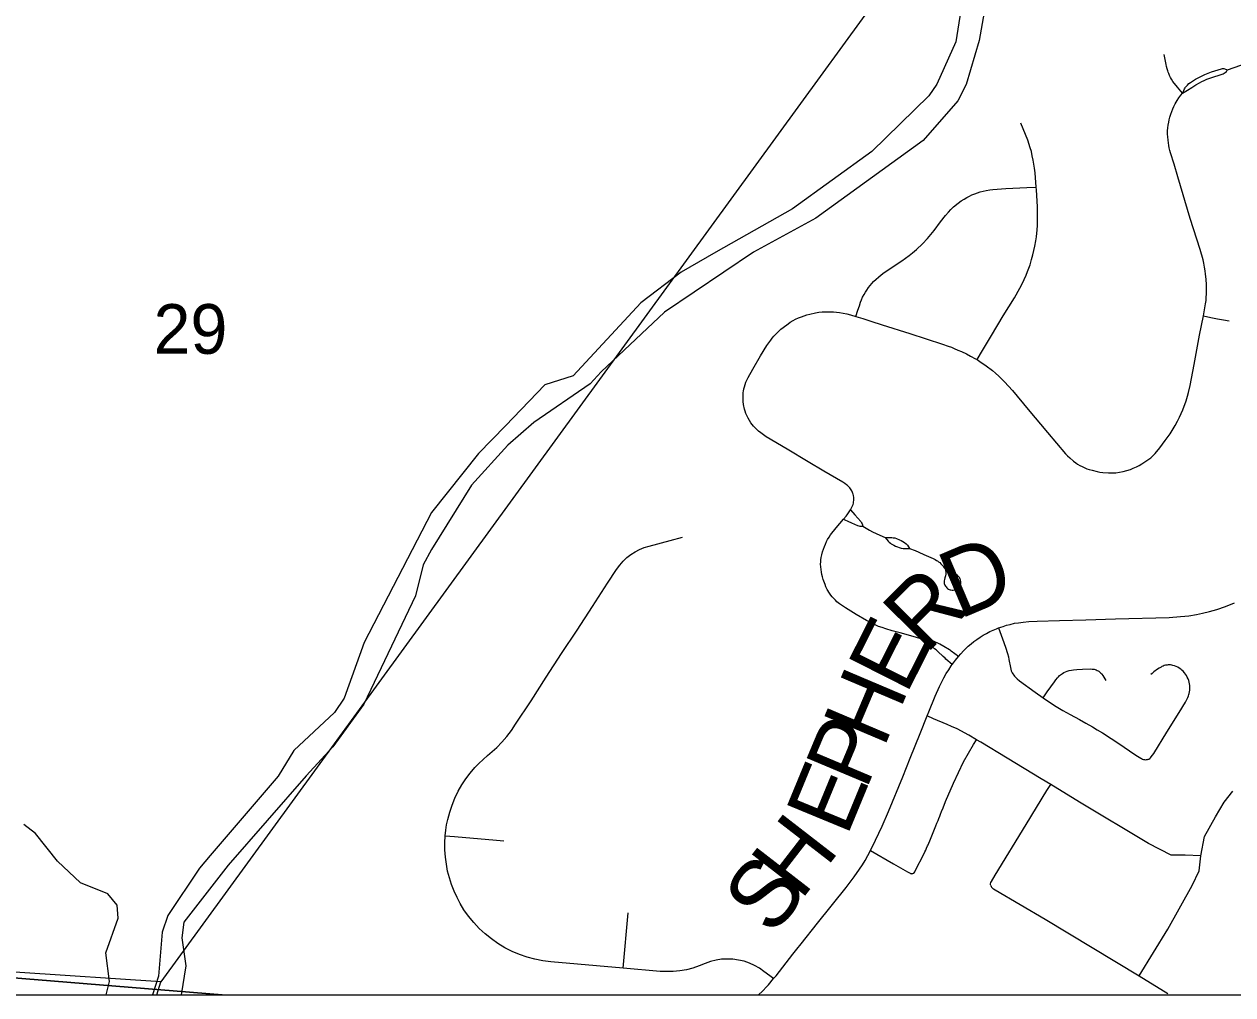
# Model space of a CAD drawing. Extents: x 0 to 34, y 0 to 22.
# Drawn here: x 6.856 to 7.875, y 14.306 to 15.124 of the extents above; entities that cross this region are included whole.
import ezdxf

# ---------------------------------------------------------------- set-up
doc = ezdxf.new("R2010")
doc.units = 0
for name, color, linetype in [('GM_X_Corporation', 7, 'Continuous'), ('GM_X_Major_River', 7, 'Continuous'), ('GM_X_Minor_River', 7, 'Continuous'), ('GM_X_Section_Text', 7, 'Continuous'), ('GM_X_Township_Road', 7, 'Continuous'), ('GM_X_Township_Road_Text', 7, 'Continuous')]:
    doc.layers.add(name, color=color, linetype=linetype)

msp = doc.modelspace()

# ---------------------------------------------------------------- linework, layer by layer
at = {"layer": 'GM_X_Corporation'}
for points in [[(3.4381, 14.3059), (8.7119, 14.3059), (8.7119, 21.1059)], [(6.3265, 14.3627), (7.0231, 14.3059), (8.7119, 14.3059), (8.7119, 21.0222)], [(3.4381, 14.3059), (7.0231, 14.3059), (6.3265, 14.3627)]]:
    msp.add_lwpolyline(points, dxfattribs=at)
for points in [[(7.6585, 15.2849), (7.6759, 15.2839), (6.9714, 14.3168), (6.6144, 14.3404), (6.7026, 15.345)], [(6.6115, 14.3059), (6.9682, 14.3059), (6.9714, 14.3168), (6.6144, 14.3404)]]:
    msp.add_lwpolyline(points, close=True, dxfattribs=at)
at = {"layer": 'GM_X_Major_River'}
for points in [[(7.6883, 15.262), (7.6616, 15.1101), (7.6506, 15.0731), (7.6435, 15.0592), (7.6143, 15.026), (7.5238, 14.9603), (7.4712, 14.9318), (7.3962, 14.8813), (7.3428, 14.8308), (7.3335, 14.8207), (7.2861, 14.7883), (7.2641, 14.769), (7.2334, 14.7355), (7.1997, 14.6811), (7.1926, 14.6683), (7.1863, 14.6422), (7.1427, 14.5508), (7.1165, 14.5149), (7.094, 14.4903)], [(7.6585, 15.2143), (7.6419, 15.109), (7.6259, 15.0733), (7.6189, 15.0635), (7.5709, 15.0167), (7.5042, 14.9683), (7.4394, 14.9317), (7.4102, 14.9149), (7.3763, 14.889), (7.3192, 14.8275), (7.2952, 14.82), (7.2622, 14.7854), (7.2393, 14.762), (7.1996, 14.7123), (7.143, 14.6029), (7.1261, 14.5558), (7.1179, 14.5438), (7.0835, 14.5118), (7.0705, 14.4901), (7.013, 14.4233), (7.004, 14.4125), (6.9774, 14.3728), (6.9725, 14.3588), (6.9695, 14.3216), (6.9644, 14.3059)], [(7.094, 14.4903), (7.0283, 14.415), (6.9909, 14.3672), (6.9891, 14.3539), (6.9924, 14.3303), (6.9886, 14.3059)]]:
    msp.add_lwpolyline(points, dxfattribs=at)
at = {"layer": 'GM_X_Minor_River'}
msp.add_lwpolyline([(6.9253, 14.3059), (6.9282, 14.3172), (6.9252, 14.3412), (6.9356, 14.3706), (6.9347, 14.3813), (6.9269, 14.3909), (6.9036, 14.4002), (6.8842, 14.4185), (6.8657, 14.4417), (6.856, 14.4495)], dxfattribs=at)
at = {"layer": 'GM_X_Township_Road'}
msp.add_line((7.3614, 14.3284), (7.3654, 14.3751), dxfattribs=at)
for points in [[(7.833, 15.0659), (7.8301, 15.0692), (7.8287, 15.0708), (7.8248, 15.0757), (7.8236, 15.0775), (7.8229, 15.0789), (7.822, 15.0808), (7.8213, 15.0823), (7.8209, 15.0834), (7.8205, 15.0847), (7.82, 15.0864), (7.8195, 15.0883), (7.8192, 15.09), (7.8175, 15.0983)], [(7.8709, 15.0855), (7.8821, 15.0894), (7.888, 15.0915), (7.8918, 15.0927), (7.8951, 15.0937), (7.9005, 15.0952)], [(7.833, 15.0659), (7.834, 15.068), (7.8347, 15.0694), (7.8352, 15.0702), (7.8356, 15.0708), (7.8364, 15.0718), (7.8371, 15.0726), (7.8384, 15.0738), (7.8398, 15.0747), (7.8423, 15.0765), (7.844, 15.0776), (7.8466, 15.0791), (7.849, 15.0802), (7.8517, 15.0815), (7.8575, 15.0837), (7.8657, 15.0864), (7.8667, 15.0865), (7.8678, 15.0865), (7.8692, 15.0861), (7.8709, 15.0855)], [(7.833, 15.0659), (7.8371, 15.0683), (7.8408, 15.0706), (7.8442, 15.0728), (7.8474, 15.0746), (7.8492, 15.0756), (7.8513, 15.0765), (7.8535, 15.0775), (7.8559, 15.0783), (7.8673, 15.0821), (7.8682, 15.0826), (7.869, 15.0832), (7.8699, 15.0841), (7.8703, 15.0846), (7.8709, 15.0855)], [(7.8506, 14.878), (7.8519, 14.8849), (7.8524, 14.8881), (7.8528, 14.891), (7.853, 14.8938), (7.8531, 14.8965), (7.8532, 14.9003), (7.8531, 14.9041), (7.8528, 14.9089), (7.8524, 14.9131), (7.8521, 14.9159), (7.8516, 14.9192), (7.8509, 14.9224), (7.8503, 14.9252), (7.8477, 14.9341), (7.8395, 14.9601), (7.8289, 14.9952), (7.8258, 15.0059), (7.8228, 15.0154), (7.8222, 15.0175), (7.8217, 15.0197), (7.8213, 15.0217), (7.821, 15.0239), (7.8208, 15.0261), (7.8205, 15.029), (7.8204, 15.0313), (7.8204, 15.0341), (7.8206, 15.0365), (7.8208, 15.0387), (7.8213, 15.0413), (7.8217, 15.0432), (7.8222, 15.0455), (7.8231, 15.0481), (7.8239, 15.0503), (7.8247, 15.0525), (7.8257, 15.0545), (7.8268, 15.0568), (7.8285, 15.0595), (7.8299, 15.0618), (7.8315, 15.0641), (7.833, 15.0659)], [(7.7096, 14.9865), (7.7086, 14.9985), (7.7081, 15.0026), (7.7076, 15.0059), (7.7071, 15.0093), (7.7063, 15.013), (7.7055, 15.0165), (7.7046, 15.0196), (7.7025, 15.0261), (7.6967, 15.0405)], [(7.5576, 14.8776), (7.5593, 14.8828), (7.5605, 14.8865), (7.5615, 14.8897), (7.5622, 14.8917), (7.5632, 14.8939), (7.5644, 14.8961), (7.5655, 14.898), (7.5667, 14.8998), (7.5683, 14.9021), (7.5697, 14.9038), (7.5711, 14.9054), (7.5725, 14.907), (7.5745, 14.9089), (7.5766, 14.9108), (7.5789, 14.9126), (7.5815, 14.9146), (7.5964, 14.9246), (7.6024, 14.9289), (7.6054, 14.9313), (7.6086, 14.9341), (7.6136, 14.9387), (7.6178, 14.9433), (7.6234, 14.9499), (7.629, 14.9572), (7.6332, 14.9626), (7.6357, 14.9656), (7.6377, 14.9678), (7.6399, 14.9699), (7.6438, 14.973), (7.6464, 14.9749), (7.6489, 14.9765), (7.651, 14.9778), (7.6532, 14.979), (7.6553, 14.98), (7.6577, 14.981), (7.66, 14.9819), (7.6624, 14.9827), (7.6649, 14.9833), (7.6673, 14.9838), (7.6704, 14.9843), (7.6731, 14.9846), (7.6841, 14.9853), (7.7017, 14.9862), (7.7096, 14.9865)], [(7.6597, 14.8412), (7.6643, 14.8488), (7.672, 14.8616), (7.6818, 14.878), (7.6913, 14.8933), (7.6959, 14.9014), (7.6978, 14.9052), (7.6994, 14.9086), (7.7011, 14.9123), (7.7023, 14.9154), (7.7044, 14.9212), (7.7057, 14.9257), (7.7068, 14.9296), (7.7077, 14.9333), (7.7085, 14.9368), (7.7094, 14.9412), (7.7098, 14.9448), (7.7102, 14.9477), (7.7104, 14.9503), (7.7107, 14.9546), (7.7108, 14.9584), (7.7108, 14.9647), (7.7106, 14.9701), (7.7098, 14.9844), (7.7096, 14.9865)], [(7.5529, 14.7145), (7.5535, 14.7156), (7.5541, 14.7169), (7.5551, 14.7191), (7.5554, 14.7202), (7.5556, 14.7213), (7.5558, 14.7225), (7.5558, 14.7237), (7.5557, 14.7251), (7.5555, 14.7266), (7.5552, 14.7277), (7.555, 14.7285), (7.5547, 14.7293), (7.5541, 14.7305), (7.5536, 14.7314), (7.553, 14.7324), (7.5525, 14.7331), (7.5518, 14.7338), (7.5511, 14.7346), (7.5505, 14.7352), (7.5497, 14.7358), (7.5483, 14.7369), (7.5466, 14.738), (7.5412, 14.7411), (7.5306, 14.7472), (7.5174, 14.7551), (7.4997, 14.7656), (7.482, 14.7762), (7.4797, 14.7777), (7.4773, 14.7794), (7.4755, 14.7808), (7.4739, 14.7822), (7.4725, 14.7836), (7.4713, 14.785), (7.47, 14.7865), (7.4689, 14.788), (7.4677, 14.79), (7.4667, 14.7918), (7.4656, 14.794), (7.4648, 14.7959), (7.4642, 14.7977), (7.4636, 14.7995), (7.4629, 14.8033), (7.4625, 14.8059), (7.4624, 14.8077), (7.4624, 14.8115), (7.4626, 14.8134), (7.4628, 14.8147), (7.4631, 14.8165), (7.4636, 14.8184), (7.4648, 14.8221), (7.4656, 14.8239), (7.4666, 14.8261), (7.4707, 14.8332), (7.4772, 14.8444), (7.4824, 14.853), (7.4857, 14.8576), (7.487, 14.8594), (7.4884, 14.861), (7.4919, 14.8647), (7.4943, 14.8669), (7.4962, 14.8684), (7.5003, 14.8714), (7.5022, 14.8728), (7.5046, 14.8741), (7.5067, 14.8752), (7.5091, 14.8763), (7.5116, 14.8774), (7.5138, 14.8782), (7.5161, 14.8789), (7.5186, 14.8796), (7.5236, 14.8806), (7.5264, 14.8811), (7.5292, 14.8814), (7.5342, 14.8816), (7.5386, 14.8815), (7.5412, 14.8812), (7.5437, 14.8809), (7.5467, 14.8803), (7.5498, 14.8797), (7.5531, 14.8789), (7.5576, 14.8776)], [(7.5576, 14.8776), (7.5634, 14.8758), (7.5701, 14.8736), (7.5796, 14.8706), (7.6029, 14.8631), (7.6305, 14.8543), (7.6353, 14.8526), (7.6382, 14.8516), (7.6404, 14.8506), (7.6435, 14.8493), (7.6466, 14.848), (7.6508, 14.8461), (7.6543, 14.8442), (7.6583, 14.842), (7.6597, 14.8412)], [(7.6597, 14.8412), (7.6621, 14.8397), (7.6673, 14.8361), (7.6728, 14.8319), (7.6753, 14.8298), (7.678, 14.8274), (7.6807, 14.8248), (7.6829, 14.8225), (7.6896, 14.8151), (7.7027, 14.7993), (7.7191, 14.7798), (7.7343, 14.7618), (7.736, 14.7601), (7.7378, 14.7583), (7.741, 14.7556), (7.7429, 14.7542), (7.7445, 14.7532), (7.7463, 14.7521), (7.7483, 14.7511), (7.7501, 14.7503), (7.7523, 14.7493), (7.7543, 14.7486), (7.7568, 14.7479), (7.7609, 14.7468), (7.7631, 14.7464), (7.7658, 14.7461), (7.7706, 14.7458), (7.7739, 14.7458), (7.7768, 14.7459), (7.7797, 14.7463), (7.7828, 14.7469), (7.786, 14.7477), (7.7892, 14.7487), (7.7913, 14.7496), (7.7941, 14.7508), (7.7963, 14.7519), (7.7986, 14.7533), (7.8028, 14.7561), (7.8061, 14.7585), (7.8079, 14.7601), (7.8099, 14.7622), (7.8138, 14.7668), (7.8183, 14.773), (7.8225, 14.7787), (7.8267, 14.7856), (7.8287, 14.7893), (7.8304, 14.7928), (7.8331, 14.799), (7.8359, 14.8066), (7.8371, 14.8105), (7.838, 14.8136), (7.8394, 14.8194), (7.8406, 14.8252), (7.8429, 14.8371), (7.8474, 14.8617), (7.8506, 14.878)], [(7.8506, 14.878), (7.8569, 14.8767), (7.8624, 14.8756), (7.8675, 14.8747), (7.8723, 14.8739)], [(7.6156, 14.6049), (7.6122, 14.606), (7.6079, 14.6073), (7.595, 14.6109), (7.5881, 14.6127), (7.5828, 14.6142), (7.5796, 14.6153), (7.5767, 14.6163), (7.5726, 14.6182), (7.5664, 14.6213), (7.5577, 14.6263), (7.5487, 14.6319), (7.5436, 14.6355), (7.5416, 14.6371), (7.5402, 14.6384), (7.5376, 14.6412), (7.5364, 14.6428), (7.5353, 14.6443), (7.5334, 14.6475), (7.5323, 14.6498), (7.5315, 14.6516), (7.53, 14.6558), (7.5293, 14.6581), (7.5289, 14.6601), (7.5285, 14.6621), (7.5282, 14.6643), (7.5279, 14.6667), (7.5278, 14.6689), (7.5279, 14.6707), (7.5281, 14.6725), (7.5283, 14.6745), (7.5288, 14.6768), (7.5294, 14.6791), (7.5301, 14.6814), (7.531, 14.6837), (7.5318, 14.6858), (7.5328, 14.6879), (7.5337, 14.6896), (7.5349, 14.6916), (7.5361, 14.6934), (7.5408, 14.6995), (7.5471, 14.7068)], [(7.5471, 14.7068), (7.5492, 14.7092), (7.5502, 14.7105), (7.5529, 14.7145)], [(7.5471, 14.7068), (7.5519, 14.7045), (7.5527, 14.7041), (7.5539, 14.7036), (7.559, 14.7013), (7.56, 14.701), (7.5609, 14.7008), (7.5621, 14.7008), (7.5633, 14.7008)], [(7.5529, 14.7145), (7.5566, 14.7103), (7.5616, 14.7049), (7.5621, 14.7042), (7.5624, 14.7036), (7.5627, 14.7028), (7.5633, 14.7008)], [(7.5633, 14.7008), (7.5689, 14.6976), (7.5716, 14.6961), (7.5747, 14.6946), (7.5777, 14.6932), (7.5822, 14.6914)], [(7.2112, 14.4399), (7.2117, 14.4446), (7.2124, 14.4492), (7.2134, 14.4537), (7.215, 14.4599), (7.217, 14.4658), (7.2194, 14.4717), (7.2222, 14.4774), (7.2253, 14.4827), (7.2286, 14.4878), (7.2323, 14.4927), (7.2363, 14.4974), (7.2396, 14.5009), (7.2432, 14.5043), (7.2469, 14.5075), (7.2509, 14.5109), (7.2547, 14.5144), (7.2591, 14.5189), (7.2632, 14.5237), (7.2671, 14.5287), (7.2706, 14.5339), (7.2836, 14.5537), (7.2965, 14.5735), (7.3094, 14.5934), (7.3224, 14.6132), (7.3353, 14.633), (7.3482, 14.6528), (7.3557, 14.6642), (7.3584, 14.6679), (7.3614, 14.6714), (7.3645, 14.6743), (7.3679, 14.6769), (7.3714, 14.6792), (7.3752, 14.6812), (7.3791, 14.6828), (7.3832, 14.6841), (7.4009, 14.6888), (7.4113, 14.6916)], [(7.5822, 14.6914), (7.5847, 14.6883), (7.5857, 14.6874), (7.5866, 14.6865), (7.5874, 14.6859), (7.5884, 14.6853), (7.5896, 14.6847), (7.591, 14.684), (7.5925, 14.6835), (7.5941, 14.6829), (7.5957, 14.6824), (7.5974, 14.6821), (7.5989, 14.682), (7.6006, 14.6819), (7.6028, 14.682)], [(7.5822, 14.6914), (7.5879, 14.6913), (7.5891, 14.6911), (7.5903, 14.6909), (7.5917, 14.6905), (7.5944, 14.6893), (7.5957, 14.6887), (7.5972, 14.6878), (7.5984, 14.687), (7.5998, 14.686), (7.6007, 14.6852), (7.6011, 14.6847), (7.6028, 14.682)], [(7.6028, 14.682), (7.6074, 14.6802), (7.6107, 14.6789), (7.6148, 14.6771), (7.6227, 14.6736), (7.6245, 14.6727), (7.6256, 14.672), (7.6263, 14.6716), (7.6272, 14.6709), (7.6283, 14.6701), (7.6292, 14.6692), (7.6301, 14.6683), (7.6312, 14.667), (7.6321, 14.6657), (7.6327, 14.6648), (7.6331, 14.6641), (7.6332, 14.6635), (7.6334, 14.6621), (7.6334, 14.6612), (7.6333, 14.6603), (7.6331, 14.6589), (7.6326, 14.6572), (7.6322, 14.656), (7.632, 14.6549), (7.6319, 14.654), (7.6319, 14.6532), (7.632, 14.6525), (7.6322, 14.6518), (7.6326, 14.6511), (7.6331, 14.6502), (7.6336, 14.6496), (7.6341, 14.649), (7.6349, 14.6482), (7.6355, 14.6478), (7.6361, 14.6475), (7.6369, 14.6472), (7.6377, 14.6471), (7.6386, 14.647), (7.6396, 14.647), (7.6406, 14.6471), (7.6413, 14.6473), (7.6425, 14.6478), (7.6431, 14.6482), (7.6437, 14.6487), (7.6442, 14.6492), (7.6447, 14.6498), (7.6451, 14.6504), (7.6454, 14.6511), (7.6457, 14.6517), (7.6459, 14.6524), (7.6459, 14.6533), (7.6459, 14.6541), (7.6458, 14.6549), (7.6457, 14.6557), (7.6454, 14.6563), (7.6451, 14.657), (7.6448, 14.6576), (7.6443, 14.6582), (7.6438, 14.6588), (7.6433, 14.6593), (7.6428, 14.6598), (7.642, 14.6602), (7.6413, 14.6605), (7.6403, 14.6607), (7.6394, 14.6609), (7.6387, 14.6611), (7.6378, 14.6614), (7.637, 14.6617), (7.6361, 14.6621), (7.6337, 14.6632)], [(7.6779, 14.6151), (7.6816, 14.6164), (7.6845, 14.6173), (7.6876, 14.6181), (7.6912, 14.619), (7.6947, 14.6195), (7.6987, 14.62), (7.7035, 14.6204), (7.7104, 14.6207), (7.7292, 14.6214), (7.7515, 14.622), (7.7764, 14.6227), (7.8217, 14.624), (7.8312, 14.6246), (7.8348, 14.625), (7.8382, 14.6254), (7.8446, 14.6264), (7.8499, 14.6274), (7.8558, 14.6289), (7.8618, 14.6306), (7.8693, 14.6332), (7.8767, 14.6363)], [(7.644, 14.591), (7.646, 14.5932), (7.6482, 14.5957), (7.6502, 14.5977), (7.6523, 14.5996), (7.6548, 14.6017), (7.6571, 14.6036), (7.6594, 14.6052), (7.6623, 14.6072), (7.6649, 14.6089), (7.6677, 14.6105), (7.6706, 14.612), (7.6733, 14.6133), (7.6761, 14.6144), (7.6779, 14.6151)], [(7.6779, 14.6151), (7.6812, 14.606), (7.6838, 14.5989), (7.6855, 14.5935), (7.6862, 14.5908), (7.6866, 14.5885), (7.6878, 14.5818), (7.6882, 14.5804), (7.6886, 14.579), (7.689, 14.5779), (7.6894, 14.5771), (7.6899, 14.5763), (7.6906, 14.5753), (7.6912, 14.5745), (7.6921, 14.5735), (7.6934, 14.5723), (7.6956, 14.5704), (7.7087, 14.561), (7.7155, 14.5563), (7.7251, 14.5497), (7.7319, 14.5455), (7.7383, 14.542), (7.7461, 14.5378), (7.7515, 14.5348), (7.757, 14.5317), (7.7611, 14.5293), (7.7656, 14.5266), (7.7802, 14.5171), (7.792, 14.5091), (7.7951, 14.5069), (7.7977, 14.5052), (7.7984, 14.5049), (7.7992, 14.5046), (7.8, 14.5043), (7.8009, 14.5041), (7.8018, 14.504), (7.8026, 14.5041), (7.8034, 14.5042), (7.804, 14.5044), (7.8046, 14.5046), (7.8053, 14.5051), (7.806, 14.5057), (7.8066, 14.5064), (7.8087, 14.5092), (7.8197, 14.5273), (7.83, 14.5437), (7.8355, 14.5526), (7.8375, 14.5564), (7.8381, 14.5578), (7.8384, 14.5589), (7.8386, 14.5598), (7.8389, 14.5612), (7.8391, 14.5627), (7.8392, 14.564), (7.8392, 14.565), (7.8391, 14.5665), (7.8389, 14.568), (7.8386, 14.5693), (7.8382, 14.5709), (7.8376, 14.5723), (7.837, 14.5736), (7.8363, 14.575), (7.8355, 14.5762), (7.8346, 14.5773), (7.8336, 14.5785), (7.8325, 14.5795), (7.8314, 14.5804), (7.8302, 14.5813), (7.8289, 14.582), (7.8275, 14.5827), (7.8262, 14.5831), (7.8249, 14.5835), (7.8239, 14.5837), (7.8227, 14.5839), (7.8217, 14.5839), (7.8208, 14.5839), (7.8199, 14.5838), (7.8187, 14.5836), (7.8176, 14.5833), (7.8166, 14.5829), (7.8156, 14.5825), (7.8149, 14.5821), (7.8133, 14.5813), (7.8118, 14.5803), (7.8107, 14.5795), (7.8098, 14.5789), (7.8087, 14.578), (7.8074, 14.5768), (7.8063, 14.5757)], [(7.644, 14.591), (7.6378, 14.5955), (7.6372, 14.5961), (7.6364, 14.5966), (7.6318, 14.5994), (7.6284, 14.6013), (7.6267, 14.6023), (7.6247, 14.6032), (7.6231, 14.6039), (7.6217, 14.6045), (7.6201, 14.6051), (7.6193, 14.6052), (7.6186, 14.6053), (7.6174, 14.6052), (7.6156, 14.6049)], [(7.6386, 14.5842), (7.6334, 14.5888), (7.6327, 14.5895), (7.6311, 14.591), (7.6266, 14.5952), (7.6252, 14.5965), (7.6238, 14.5975), (7.6223, 14.5988), (7.621, 14.5997), (7.6197, 14.6005), (7.6179, 14.6016), (7.6171, 14.6023), (7.6164, 14.6034), (7.6156, 14.6049)], [(7.6176, 14.5409), (7.619, 14.5445), (7.6244, 14.5577), (7.628, 14.5657), (7.6299, 14.5696), (7.6317, 14.5729), (7.6337, 14.5766), (7.6358, 14.5799), (7.6379, 14.583), (7.6386, 14.5842)], [(7.6386, 14.5842), (7.6397, 14.5856), (7.6416, 14.588), (7.644, 14.591)], [(7.7155, 14.5563), (7.7188, 14.5611), (7.7249, 14.5697), (7.7262, 14.5713), (7.7276, 14.573), (7.7285, 14.574), (7.7293, 14.5749), (7.7302, 14.5756), (7.731, 14.5762), (7.7318, 14.5767), (7.733, 14.5774), (7.7343, 14.578), (7.7358, 14.5786), (7.7374, 14.5791), (7.7392, 14.5795), (7.7411, 14.5798), (7.7439, 14.58), (7.7485, 14.5803), (7.7553, 14.5805), (7.7568, 14.5804), (7.7584, 14.5802), (7.7593, 14.58), (7.7602, 14.5797), (7.761, 14.5793), (7.7618, 14.5789), (7.7625, 14.5785), (7.7633, 14.5778), (7.7639, 14.5772), (7.7645, 14.5767), (7.765, 14.576), (7.7657, 14.5749), (7.7683, 14.5708)], [(7.4881, 14.3195), (7.4902, 14.322), (7.5044, 14.34), (7.5078, 14.3444), (7.5113, 14.3488), (7.5253, 14.3662), (7.5494, 14.3963), (7.5561, 14.4052), (7.5607, 14.4118), (7.5631, 14.4155), (7.5653, 14.4191), (7.5699, 14.4275), (7.5742, 14.4361), (7.5797, 14.4479), (7.5851, 14.4604), (7.5971, 14.4897), (7.6034, 14.5052), (7.6117, 14.526), (7.6176, 14.5409)], [(7.8483, 14.4229), (7.8352, 14.4235), (7.8233, 14.4235), (7.8043, 14.4334), (7.7462, 14.4682), (7.7218, 14.4831), (7.7138, 14.4879), (7.6852, 14.5052), (7.6628, 14.5187), (7.6591, 14.5209), (7.6527, 14.5247), (7.6428, 14.5299), (7.6382, 14.5321), (7.6344, 14.5338), (7.6229, 14.5386), (7.6176, 14.5409)], [(7.5699, 14.4275), (7.5892, 14.4164), (7.601, 14.4095), (7.6021, 14.4089), (7.6032, 14.4083), (7.6036, 14.4081), (7.6041, 14.408), (7.6046, 14.4079), (7.6051, 14.408), (7.6055, 14.4081), (7.606, 14.4083), (7.6064, 14.4085), (7.6068, 14.4088), (7.6071, 14.4095), (7.6076, 14.4104), (7.6151, 14.425), (7.6157, 14.4264), (7.6164, 14.4279), (7.6172, 14.4296), (7.6179, 14.4313), (7.6184, 14.4324), (7.619, 14.4337), (7.6198, 14.4356), (7.621, 14.4385), (7.625, 14.4483), (7.6259, 14.4506), (7.6268, 14.4527), (7.6275, 14.4545), (7.6282, 14.4563), (7.6289, 14.4581), (7.6298, 14.4603), (7.6311, 14.4634), (7.6332, 14.4687), (7.6397, 14.4843), (7.6484, 14.5023), (7.6567, 14.5167), (7.6591, 14.5209)], [(7.6712, 14.3979), (7.6711, 14.3987), (7.6711, 14.3994), (7.6714, 14.4006), (7.6719, 14.4014), (7.6751, 14.4068), (7.7011, 14.4493), (7.7186, 14.478), (7.7218, 14.4831)], [(7.7965, 14.3218), (7.8207, 14.3611), (7.8411, 14.3979), (7.847, 14.4104), (7.8483, 14.4229), (7.8516, 14.4393), (7.8608, 14.4558), (7.868, 14.4683), (7.8753, 14.4775)], [(7.3614, 14.3284), (7.3003, 14.3337), (7.2936, 14.3346), (7.2869, 14.3359), (7.2803, 14.3376), (7.2739, 14.3398), (7.2676, 14.3425), (7.2616, 14.3456), (7.2557, 14.3491), (7.2502, 14.353), (7.2449, 14.3572), (7.2399, 14.3618), (7.2353, 14.3668), (7.231, 14.3721), (7.227, 14.3776), (7.2239, 14.3827), (7.2212, 14.3879), (7.2187, 14.3933), (7.2166, 14.3988), (7.2148, 14.4044), (7.2133, 14.4102), (7.2122, 14.4161), (7.2114, 14.422), (7.211, 14.428), (7.211, 14.434), (7.2112, 14.4399)], [(7.2112, 14.4399), (7.219, 14.4393), (7.2544, 14.4362), (7.2608, 14.4356)], [(7.6712, 14.3979), (7.6715, 14.3971), (7.6719, 14.3965), (7.6724, 14.396), (7.6729, 14.3956), (7.6737, 14.3951), (7.6751, 14.3944), (7.7172, 14.3696), (7.7965, 14.3218), (7.8207, 14.3071)], [(7.4881, 14.3195), (7.48, 14.3255), (7.4762, 14.3282), (7.472, 14.3306), (7.4677, 14.3325), (7.4632, 14.3341), (7.4585, 14.3352), (7.4538, 14.3358), (7.4491, 14.336), (7.4443, 14.3358), (7.4396, 14.3351), (7.435, 14.3339), (7.4305, 14.3324), (7.4253, 14.3302), (7.42, 14.3284), (7.4146, 14.327), (7.4091, 14.3261), (7.4035, 14.3255), (7.3979, 14.3254), (7.3924, 14.3256), (7.3614, 14.3284)], [(7.4754, 14.3059), (7.4788, 14.309), (7.4825, 14.313), (7.4838, 14.3144), (7.4881, 14.3195)]]:
    msp.add_lwpolyline(points, dxfattribs=at)

# ---------------------------------------------------------------- texts
at = {"layer": 'GM_X_Section_Text'}
msp.add_text('29', height=0.04186, rotation=0, dxfattribs=at).set_placement((6.9653, 14.8461))
at = {"layer": 'GM_X_Township_Road_Text'}
for s, rotation, p in [('D', 23.0137, (7.6444, 14.622)), ('R', 45.2787, (7.6164, 14.5921)), ('E', 63.1628, (7.5999, 14.558)), ('H', 67.0327, (7.5809, 14.5129)), ('P', 67.1733, (7.566, 14.4776)), ('E', 67.576, (7.5498, 14.4384)), ('H', 52.2771, (7.511, 14.3845)), ('S', 52.0058, (7.4872, 14.3541))]:
    msp.add_text(s, height=0.0568, rotation=rotation, dxfattribs=at).set_placement(p)

doc.saveas('drawing.dxf')
